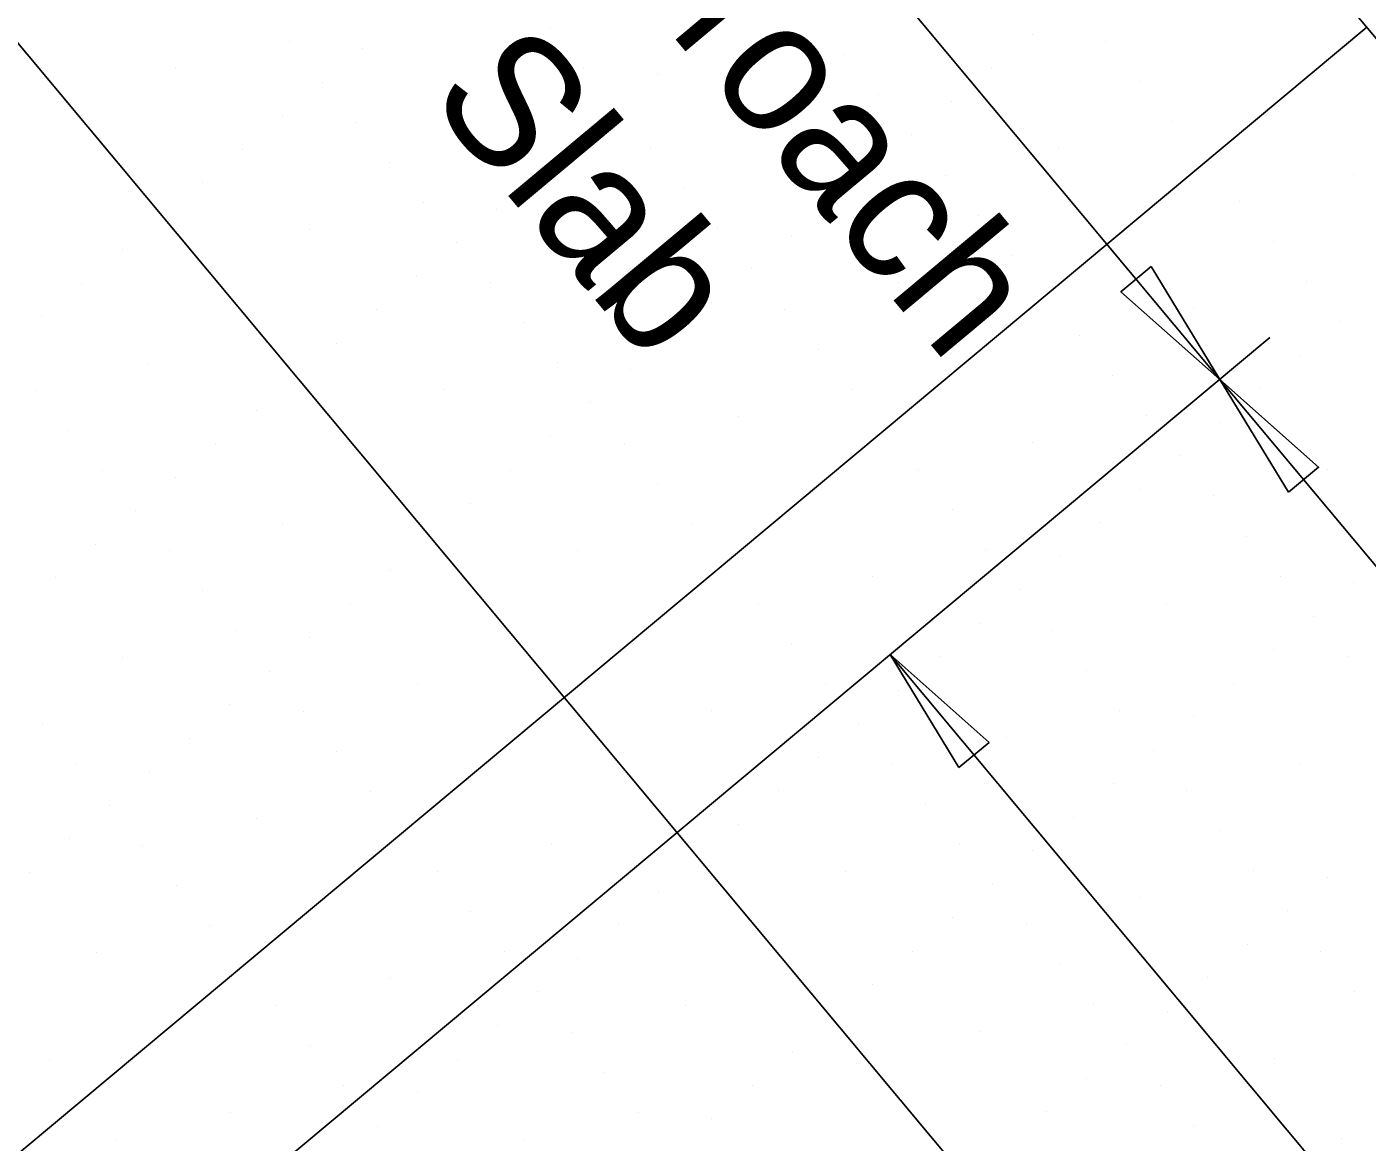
# Model space of a CAD drawing. Extents: x 2042995 to 2043795, y 305365 to 306249.
# Drawn here: x 2043297.1 to 2043322.74, y 305889 to 305910.34 of the extents above; entities that cross this region are included whole.
import ezdxf

# ---------------------------------------------------------------- set-up
doc = ezdxf.new("R2010")
doc.units = 0
for name, color, linetype in [('BR_AUTO DIMENSION', 7, 'Continuous'), ('BR_BORDER LINES', 7, 'Continuous'), ('BR_CONCRETE', 7, 'Continuous'), ('BR_GRID DOTS', 7, 'Continuous'), ('BR_GRID LINES', 7, 'Continuous'), ('BR_TEXT', 7, 'Continuous')]:
    doc.layers.add(name, color=color, linetype=linetype)

msp = doc.modelspace()

# ---------------------------------------------------------------- linework, layer by layer
at = {"layer": 'BR_AUTO DIMENSION'}
for p, q in [((2043307.096, 305918.94), (2043319.917, 305903.59)), ((2043272.73, 305864.18), (2043320.876, 305904.391)), ((2043319.917, 305903.59), (2043477.609, 305714.78)), ((2043313.613, 305898.325), (2043353.357, 305850.739))]:
    msp.add_line(p, q, dxfattribs=at)
for points in [[(2043318.602, 305905.749), (2043319.917, 305903.59), (2043318.026, 305905.268)], [(2043321.231, 305901.43), (2043319.917, 305903.59), (2043321.807, 305901.911)], [(2043314.928, 305896.166), (2043313.613, 305898.325), (2043315.504, 305896.646)]]:
    msp.add_lwpolyline(points, close=True, dxfattribs=at)
at = {"layer": 'BR_BORDER LINES'}
msp.add_line((2043183.839, 306076.621), (2043615.462, 305559.826), dxfattribs=at)
at = {"layer": 'BR_CONCRETE'}
msp.add_spline([(2043139.109, 306017.548), (2043148.199, 306007.16), (2043160.233, 305993.368), (2043172.245, 305979.557), (2043184.234, 305965.727), (2043196.201, 305951.879), (2043208.145, 305938.012), (2043220.067, 305924.126), (2043231.966, 305910.221), (2043243.843, 305896.297), (2043255.698, 305882.355), (2043267.529, 305868.394), (2043279.339, 305854.414), (2043291.126, 305840.415), (2043302.89, 305826.398), (2043314.632, 305812.361), (2043326.352, 305798.306), (2043338.049, 305784.233), (2043349.724, 305770.14), (2043361.376, 305756.029), (2043373.005, 305741.899), (2043384.613, 305727.75), (2043396.197, 305713.582), (2043407.76, 305699.396), (2043419.299, 305685.191), (2043430.817, 305670.967), (2043442.311, 305656.724), (2043453.784, 305642.463), (2043465.234, 305628.182), (2043476.661, 305613.883), (2043488.066, 305599.566), (2043499.448, 305585.229), (2043510.808, 305570.874), (2043522.146, 305556.5), (2043533.461, 305542.107), (2043544.753, 305527.695), (2043547.219, 305524.543)], degree=3, dxfattribs=at)
at = {"layer": 'BR_GRID DOTS'}
for p, q in [((2043307.108, 305910.308), (2043307.108, 305910.308)), ((2043302.114, 305910.047), (2043302.114, 305910.047)), ((2043309.925, 305910.055), (2043309.925, 305910.055)), ((2043316.326, 305910.19), (2043316.326, 305910.19)), ((2043317.735, 305910.064), (2043317.735, 305910.064)), ((2043297.121, 305909.785), (2043297.121, 305909.785)), ((2043303.523, 305909.92), (2043303.523, 305909.92)), ((2043312.742, 305909.802), (2043312.742, 305909.802)), ((2043299.938, 305909.532), (2043299.938, 305909.532)), ((2043307.749, 305909.541), (2043307.749, 305909.541)), ((2043315.559, 305909.549), (2043315.559, 305909.549)), ((2043302.755, 305909.279), (2043302.755, 305909.279)), ((2043309.157, 305909.414), (2043309.157, 305909.414)), ((2043318.376, 305909.296), (2043318.376, 305909.296)), ((2043305.573, 305909.026), (2043305.573, 305909.026)), ((2043313.383, 305909.035), (2043313.383, 305909.035)), ((2043308.39, 305908.773), (2043308.39, 305908.773)), ((2043314.791, 305908.908), (2043314.791, 305908.908)), ((2043301.988, 305908.638), (2043301.988, 305908.638)), ((2043303.396, 305908.512), (2043303.396, 305908.512)), ((2043311.207, 305908.52), (2043311.207, 305908.52)), ((2043319.017, 305908.529), (2043319.017, 305908.529)), ((2043314.024, 305908.267), (2043314.024, 305908.267)), ((2043301.22, 305907.997), (2043301.22, 305907.997)), ((2043307.622, 305908.132), (2043307.622, 305908.132)), ((2043309.031, 305908.006), (2043309.031, 305908.006)), ((2043316.841, 305908.014), (2043316.841, 305908.014)), ((2043304.037, 305907.744), (2043304.037, 305907.744)), ((2043306.855, 305907.491), (2043306.855, 305907.491)), ((2043313.256, 305907.626), (2043313.256, 305907.626)), ((2043314.665, 305907.5), (2043314.665, 305907.5)), ((2043322.475, 305907.508), (2043322.475, 305907.508)), ((2043300.453, 305907.356), (2043300.453, 305907.356)), ((2043309.672, 305907.238), (2043309.672, 305907.238)), ((2043304.679, 305906.977), (2043304.679, 305906.977)), ((2043312.489, 305906.985), (2043312.489, 305906.985)), ((2043320.299, 305906.994), (2043320.299, 305906.994)), ((2043299.685, 305906.715), (2043299.685, 305906.715)), ((2043306.087, 305906.85), (2043306.087, 305906.85)), ((2043315.306, 305906.732), (2043315.306, 305906.732)), ((2043302.502, 305906.462), (2043302.502, 305906.462)), ((2043310.313, 305906.471), (2043310.313, 305906.471)), ((2043305.32, 305906.209), (2043305.32, 305906.209)), ((2043311.721, 305906.344), (2043311.721, 305906.344)), ((2043320.94, 305906.226), (2043320.94, 305906.226)), ((2043298.918, 305906.074), (2043298.918, 305906.074)), ((2043308.137, 305905.956), (2043308.137, 305905.956)), ((2043315.947, 305905.965), (2043315.947, 305905.965)), ((2043310.954, 305905.703), (2043310.954, 305905.703)), ((2043298.15, 305905.433), (2043298.15, 305905.433)), ((2043304.552, 305905.568), (2043304.552, 305905.568)), ((2043305.961, 305905.442), (2043305.961, 305905.442)), ((2043313.771, 305905.45), (2043313.771, 305905.45)), ((2043321.581, 305905.459), (2043321.581, 305905.459)), ((2043303.785, 305904.927), (2043303.785, 305904.927)), ((2043310.186, 305905.062), (2043310.186, 305905.062)), ((2043311.595, 305904.936), (2043311.595, 305904.936)), ((2043319.405, 305904.944), (2043319.405, 305904.944)), ((2043297.383, 305904.792), (2043297.383, 305904.792)), ((2043306.602, 305904.674), (2043306.602, 305904.674)), ((2043322.222, 305904.691), (2043322.222, 305904.691)), ((2043309.419, 305904.421), (2043309.419, 305904.421)), ((2043317.229, 305904.43), (2043317.229, 305904.43)), ((2043303.017, 305904.286), (2043303.017, 305904.286)), ((2043312.236, 305904.168), (2043312.236, 305904.168)), ((2043299.432, 305903.898), (2043299.432, 305903.898)), ((2043307.243, 305903.907), (2043307.243, 305903.907)), ((2043321.455, 305904.05), (2043321.455, 305904.05)), ((2043302.249, 305903.645), (2043302.249, 305903.645)), ((2043308.651, 305903.78), (2043308.651, 305903.78)), ((2043317.87, 305903.662), (2043317.87, 305903.662)), ((2043297.256, 305903.384), (2043297.256, 305903.384)), ((2043305.067, 305903.392), (2043305.067, 305903.392)), ((2043312.877, 305903.401), (2043312.877, 305903.401)), ((2043320.687, 305903.409), (2043320.687, 305903.409)), ((2043307.884, 305903.139), (2043307.884, 305903.139)), ((2043301.482, 305903.004), (2043301.482, 305903.004)), ((2043310.701, 305902.886), (2043310.701, 305902.886)), ((2043318.511, 305902.895), (2043318.511, 305902.895)), ((2043297.897, 305902.616), (2043297.897, 305902.616)), ((2043319.92, 305902.768), (2043319.92, 305902.768)), ((2043300.714, 305902.363), (2043300.714, 305902.363)), ((2043307.116, 305902.498), (2043307.116, 305902.498)), ((2043308.525, 305902.372), (2043308.525, 305902.372)), ((2043316.335, 305902.38), (2043316.335, 305902.38)), ((2043319.152, 305902.127), (2043319.152, 305902.127)), ((2043298.538, 305901.849), (2043298.538, 305901.849)), ((2043306.349, 305901.857), (2043306.349, 305901.857)), ((2043314.159, 305901.866), (2043314.159, 305901.866)), ((2043321.969, 305901.874), (2043321.969, 305901.874)), ((2043299.947, 305901.722), (2043299.947, 305901.722)), ((2043309.166, 305901.604), (2043309.166, 305901.604)), ((2043318.384, 305901.486), (2043318.384, 305901.486)), ((2043319.793, 305901.36), (2043319.793, 305901.36)), ((2043299.179, 305901.081), (2043299.179, 305901.081)), ((2043305.581, 305901.216), (2043305.581, 305901.216)), ((2043314.8, 305901.098), (2043314.8, 305901.098)), ((2043301.996, 305900.828), (2043301.996, 305900.828)), ((2043309.807, 305900.837), (2043309.807, 305900.837)), ((2043317.617, 305900.845), (2043317.617, 305900.845)), ((2043304.814, 305900.575), (2043304.814, 305900.575)), ((2043320.434, 305900.592), (2043320.434, 305900.592)), ((2043298.412, 305900.44), (2043298.412, 305900.44)), ((2043299.82, 305900.314), (2043299.82, 305900.314)), ((2043307.631, 305900.322), (2043307.631, 305900.322)), ((2043315.441, 305900.331), (2043315.441, 305900.331)), ((2043316.849, 305900.204), (2043316.849, 305900.204)), ((2043297.644, 305899.799), (2043297.644, 305899.799)), ((2043304.046, 305899.934), (2043304.046, 305899.934)), ((2043313.265, 305899.816), (2043313.265, 305899.816)), ((2043321.075, 305899.825), (2043321.075, 305899.825)), ((2043300.461, 305899.546), (2043300.461, 305899.546)), ((2043316.082, 305899.563), (2043316.082, 305899.563)), ((2043322.484, 305899.698), (2043322.484, 305899.698)), ((2043303.279, 305899.293), (2043303.279, 305899.293)), ((2043311.089, 305899.302), (2043311.089, 305899.302)), ((2043318.899, 305899.31), (2043318.899, 305899.31)), ((2043321.716, 305899.057), (2043321.716, 305899.057)), ((2043301.102, 305898.778), (2043301.102, 305898.778)), ((2043315.314, 305898.922), (2043315.314, 305898.922)), ((2043316.723, 305898.796), (2043316.723, 305898.796)), ((2043302.511, 305898.652), (2043302.511, 305898.652)), ((2043311.73, 305898.534), (2043311.73, 305898.534)), ((2043298.926, 305898.264), (2043298.926, 305898.264)), ((2043314.547, 305898.281), (2043314.547, 305898.281)), ((2043320.949, 305898.416), (2043320.949, 305898.416)), ((2043322.357, 305898.29), (2043322.357, 305898.29)), ((2043301.743, 305898.011), (2043301.743, 305898.011)), ((2043317.364, 305898.028), (2043317.364, 305898.028)), ((2043304.561, 305897.758), (2043304.561, 305897.758)), ((2043312.371, 305897.767), (2043312.371, 305897.767)), ((2043320.181, 305897.775), (2043320.181, 305897.775)), ((2043313.779, 305897.64), (2043313.779, 305897.64)), ((2043300.976, 305897.37), (2043300.976, 305897.37)), ((2043302.385, 305897.243), (2043302.385, 305897.243)), ((2043310.195, 305897.252), (2043310.195, 305897.252)), ((2043318.005, 305897.261), (2043318.005, 305897.261)), ((2043297.391, 305896.982), (2043297.391, 305896.982)), ((2043313.012, 305896.999), (2043313.012, 305896.999)), ((2043319.414, 305897.134), (2043319.414, 305897.134)), ((2043300.208, 305896.729), (2043300.208, 305896.729)), ((2043315.829, 305896.746), (2043315.829, 305896.746)), ((2043303.026, 305896.476), (2043303.026, 305896.476)), ((2043318.646, 305896.493), (2043318.646, 305896.493)), ((2043298.032, 305896.214), (2043298.032, 305896.214)), ((2043312.244, 305896.358), (2043312.244, 305896.358)), ((2043313.653, 305896.232), (2043313.653, 305896.232)), ((2043321.463, 305896.24), (2043321.463, 305896.24)), ((2043299.441, 305896.088), (2043299.441, 305896.088)), ((2043303.667, 305895.708), (2043303.667, 305895.708)), ((2043311.477, 305895.717), (2043311.477, 305895.717)), ((2043317.879, 305895.852), (2043317.879, 305895.852)), ((2043319.287, 305895.726), (2043319.287, 305895.726)), ((2043298.673, 305895.447), (2043298.673, 305895.447)), ((2043314.294, 305895.464), (2043314.294, 305895.464)), ((2043301.491, 305895.194), (2043301.491, 305895.194)), ((2043317.111, 305895.211), (2043317.111, 305895.211)), ((2043310.709, 305895.076), (2043310.709, 305895.076)), ((2043319.928, 305894.958), (2043319.928, 305894.958)), ((2043297.906, 305894.806), (2043297.906, 305894.806)), ((2043299.314, 305894.679), (2043299.314, 305894.679)), ((2043307.125, 305894.688), (2043307.125, 305894.688)), ((2043314.935, 305894.696), (2043314.935, 305894.696)), ((2043309.942, 305894.435), (2043309.942, 305894.435)), ((2043316.343, 305894.57), (2043316.343, 305894.57)), ((2043297.138, 305894.165), (2043297.138, 305894.165)), ((2043304.949, 305894.173), (2043304.949, 305894.173)), ((2043312.759, 305894.182), (2043312.759, 305894.182)), ((2043320.569, 305894.191), (2043320.569, 305894.191)), ((2043299.955, 305893.912), (2043299.955, 305893.912)), ((2043315.576, 305893.929), (2043315.576, 305893.929)), ((2043321.978, 305894.064), (2043321.978, 305894.064)), ((2043309.174, 305893.794), (2043309.174, 305893.794)), ((2043318.393, 305893.676), (2043318.393, 305893.676)), ((2043305.59, 305893.406), (2043305.59, 305893.406)), ((2043321.21, 305893.423), (2043321.21, 305893.423)), ((2043300.596, 305893.144), (2043300.596, 305893.144)), ((2043308.407, 305893.153), (2043308.407, 305893.153)), ((2043314.808, 305893.288), (2043314.808, 305893.288)), ((2043316.217, 305893.161), (2043316.217, 305893.161)), ((2043298.42, 305892.63), (2043298.42, 305892.63)), ((2043306.231, 305892.638), (2043306.231, 305892.638)), ((2043314.041, 305892.647), (2043314.041, 305892.647)), ((2043320.443, 305892.782), (2043320.443, 305892.782)), ((2043321.851, 305892.655), (2043321.851, 305892.655)), ((2043307.639, 305892.512), (2043307.639, 305892.512)), ((2043316.858, 305892.394), (2043316.858, 305892.394)), ((2043304.055, 305892.124), (2043304.055, 305892.124)), ((2043319.675, 305892.141), (2043319.675, 305892.141)), ((2043306.872, 305891.871), (2043306.872, 305891.871)), ((2043313.273, 305892.006), (2043313.273, 305892.006)), ((2043322.492, 305891.888), (2043322.492, 305891.888)), ((2043301.879, 305891.609), (2043301.879, 305891.609)), ((2043309.689, 305891.618), (2043309.689, 305891.618)), ((2043317.499, 305891.626), (2043317.499, 305891.626)), ((2043312.506, 305891.365), (2043312.506, 305891.365)), ((2043318.908, 305891.5), (2043318.908, 305891.5)), ((2043306.104, 305891.23), (2043306.104, 305891.23)), ((2043307.513, 305891.103), (2043307.513, 305891.103)), ((2043315.323, 305891.112), (2043315.323, 305891.112)), ((2043302.52, 305890.842), (2043302.52, 305890.842)), ((2043318.14, 305890.859), (2043318.14, 305890.859)), ((2043297.526, 305890.58), (2043297.526, 305890.58)), ((2043305.337, 305890.589), (2043305.337, 305890.589)), ((2043311.738, 305890.724), (2043311.738, 305890.724)), ((2043320.957, 305890.606), (2043320.957, 305890.606)), ((2043308.154, 305890.336), (2043308.154, 305890.336)), ((2043303.161, 305890.074), (2043303.161, 305890.074)), ((2043310.971, 305890.083), (2043310.971, 305890.083)), ((2043317.373, 305890.218), (2043317.373, 305890.218)), ((2043318.781, 305890.091), (2043318.781, 305890.091)), ((2043304.569, 305889.948), (2043304.569, 305889.948)), ((2043300.985, 305889.56), (2043300.985, 305889.56)), ((2043308.795, 305889.568), (2043308.795, 305889.568)), ((2043316.605, 305889.577), (2043316.605, 305889.577)), ((2043303.802, 305889.307), (2043303.802, 305889.307)), ((2043310.203, 305889.442), (2043310.203, 305889.442)), ((2043319.422, 305889.324), (2043319.422, 305889.324)), ((2043298.808, 305889.045), (2043298.808, 305889.045)), ((2043306.619, 305889.054), (2043306.619, 305889.054)), ((2043322.239, 305889.071), (2043322.239, 305889.071))]:
    msp.add_line(p, q, dxfattribs=at)
at = {"layer": 'BR_GRID LINES'}
for p, q in [((2043168.489, 306063.801), (2043600.112, 305547.005)), ((2043322.728, 305910.326), (2043169.224, 305782.12))]:
    msp.add_line(p, q, dxfattribs=at)

# ---------------------------------------------------------------- texts
at = {"layer": 'BR_AUTO DIMENSION'}
for s, p in [('Approach', (2043305.546, 305914.835)), ('Slab', (2043304.732, 305908.984))]:
    msp.add_text(s, height=2.5, rotation=309.8684, dxfattribs=at).set_placement(p)
at = {"layer": 'BR_TEXT'}
for s, p in [('Measured perpendicular to > RR Track 1 (Existing)', (2043311.014, 305941.602)), ('Proposed layout based on existing track locations', (2043307.176, 305938.397))]:
    msp.add_text(s, height=2.5, rotation=309.8684, dxfattribs=at).set_placement(p)

doc.saveas('drawing.dxf')
